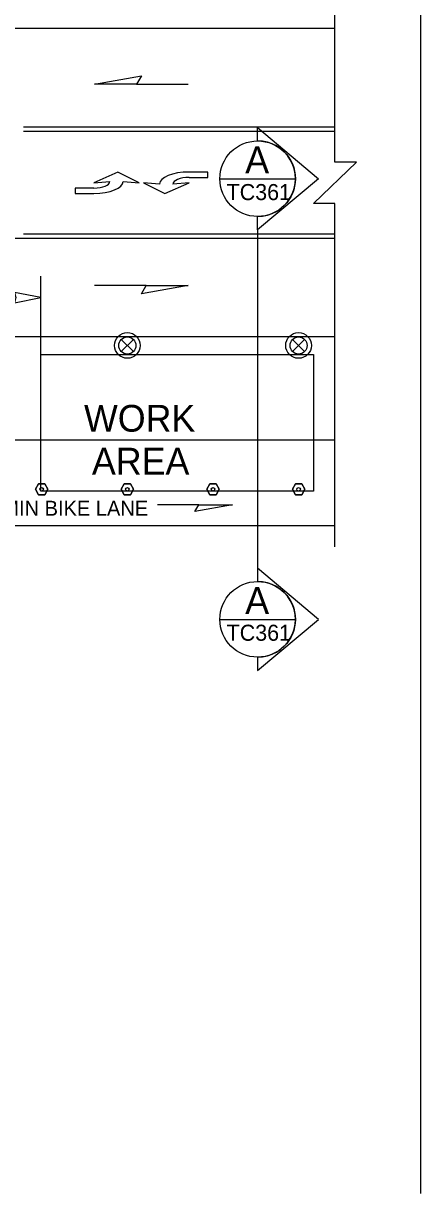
# Model space of a CAD drawing. Extents: x 99958 to 100176, y 99935 to 100011.
# Drawn here: x 100146.39 to 100147.875, y 99971.576 to 99975.948 of the extents above; entities that cross this region are included whole.
import ezdxf

# ---------------------------------------------------------------- set-up
doc = ezdxf.new("R2010")
doc.units = 0
for name, color, linetype in [('RD_ED_ShoulderPavedEdge', 7, 'Continuous'), ('RD_MK_LineEdgeYellow', 7, 'Continuous'), ('RD_MK_LineLane', 7, 'Continuous'), ('RD_MK_LineTwoWayLtTurn', 7, 'Continuous'), ('SH_TI_WZSectionCut', 7, 'Continuous'), ('TR_WZ_TrafficSafetyDrum', 7, 'Continuous'), ('TR_WZ_TubularMarker', 7, 'Continuous'), ('TR_WZ_WorkAreaLabel', 7, 'Continuous'), ('TR_WZ_WorkZoneDetails', 7, 'Continuous'), ('TR_WZ_WorkZoneTextCurrent', 7, 'Continuous')]:
    doc.layers.add(name, color=color, linetype=linetype)

msp = doc.modelspace()

# ---------------------------------------------------------------- linework, layer by layer
at = {"layer": 'RD_ED_ShoulderPavedEdge'}
msp.add_line((100144.6319, 99974.0725), (100147.555, 99974.0725), dxfattribs=at)
at = {"layer": 'RD_MK_LineEdgeYellow'}
msp.add_line((100144.8819, 99974.3925), (100147.555, 99974.3925), dxfattribs=at)
at = {"layer": 'RD_MK_LineLane'}
for points in [[(100147.555, 99975.9284), (100140.32, 99975.9284)], [(100147.555, 99974.7765), (100140.32, 99974.7765)]]:
    msp.add_lwpolyline(points, dxfattribs=at)
at = {"layer": 'RD_MK_LineTwoWayLtTurn'}
for p, q in [((100147.555, 99975.5604), (100146.3904, 99975.5604)), ((100147.555, 99975.1444), (100144.3495, 99975.1444))]:
    msp.add_line(p, q, dxfattribs=at)
for points in [[(100147.555, 99975.5445), (100146.3904, 99975.5445)], [(100147.555, 99975.1604), (100146.3904, 99975.1604)]]:
    msp.add_lwpolyline(points, dxfattribs=at)
at = {"layer": 'SH_TI_WZSectionCut'}
for p, q in [((100147.2657, 99975.5088), (100147.2657, 99975.5587)), ((100147.2657, 99975.5587), (100147.4938, 99975.3676)), ((100147.4938, 99975.3676), (100147.2657, 99975.1764)), ((100147.2657, 99975.1764), (100147.2657, 99975.2264)), ((100147.2657, 99975.1764), (100147.2657, 99973.9125)), ((100147.2657, 99973.9125), (100147.2657, 99973.8625)), ((100147.4939, 99973.7213), (100147.2657, 99973.9125)), ((100147.2657, 99973.5302), (100147.4939, 99973.7213)), ((100147.2657, 99973.5801), (100147.2657, 99973.5302))]:
    msp.add_line(p, q, dxfattribs=at)
for points in [[(100147.1245, 99975.3676), (100147.4069, 99975.3676)], [(100147.1245, 99973.7213), (100147.4069, 99973.7213)]]:
    msp.add_lwpolyline(points, dxfattribs=at)
for centre in [(100147.2657, 99975.3676), (100147.2657, 99973.7213)]:
    msp.add_circle(centre, 0.1412, dxfattribs=at)
for centre in [(100147.2657, 99975.3676), (100147.2657, 99973.7213)]:
    msp.add_arc(centre, 0.1412, 269.9978, 90.0022, dxfattribs=at)
at = {"layer": 'TR_WZ_TrafficSafetyDrum'}
for p, q in [((100146.7563, 99974.7671), (100146.8015, 99974.7218)), ((100146.8015, 99974.7671), (100146.7563, 99974.7218)), ((100147.3963, 99974.7671), (100147.4415, 99974.7218)), ((100147.4415, 99974.7671), (100147.3963, 99974.7218))]:
    msp.add_line(p, q, dxfattribs=at)
for centre, radius in [((100146.7789, 99974.7445), 0.048), ((100146.7789, 99974.7445), 0.048), ((100146.7789, 99974.7445), 0.032), ((100147.4189, 99974.7445), 0.048), ((100147.4189, 99974.7445), 0.048), ((100147.4189, 99974.7445), 0.032)]:
    msp.add_circle(centre, radius, dxfattribs=at)
at = {"layer": 'TR_WZ_TubularMarker'}
for points in [[(100146.4358, 99974.2071), (100146.4474, 99974.2271), (100146.4705, 99974.2271), (100146.482, 99974.2071), (100146.4705, 99974.1871), (100146.4474, 99974.1871)], [(100146.7558, 99974.2071), (100146.7674, 99974.2271), (100146.7905, 99974.2271), (100146.802, 99974.2071), (100146.7905, 99974.1871), (100146.7674, 99974.1871)], [(100147.0758, 99974.2071), (100147.0874, 99974.2271), (100147.1105, 99974.2271), (100147.122, 99974.2071), (100147.1105, 99974.1871), (100147.0874, 99974.1871)], [(100147.3958, 99974.2071), (100147.4074, 99974.2271), (100147.4305, 99974.2271), (100147.442, 99974.2071), (100147.4305, 99974.1871), (100147.4074, 99974.1871)]]:
    msp.add_lwpolyline(points, close=True, dxfattribs=at)
for points in [[(100146.4474, 99974.1871), (100146.4705, 99974.1871), (100146.482, 99974.2071), (100146.4705, 99974.2271), (100146.4474, 99974.2271), (100146.4358, 99974.2071), (100146.4474, 99974.1871)], [(100146.7674, 99974.1871), (100146.7905, 99974.1871), (100146.802, 99974.2071), (100146.7905, 99974.2271), (100146.7674, 99974.2271), (100146.7558, 99974.2071), (100146.7674, 99974.1871)], [(100147.0874, 99974.1871), (100147.1105, 99974.1871), (100147.122, 99974.2071), (100147.1105, 99974.2271), (100147.0874, 99974.2271), (100147.0758, 99974.2071), (100147.0874, 99974.1871)], [(100147.4074, 99974.1871), (100147.4305, 99974.1871), (100147.442, 99974.2071), (100147.4305, 99974.2271), (100147.4074, 99974.2271), (100147.3958, 99974.2071), (100147.4074, 99974.1871)]]:
    msp.add_lwpolyline(points, dxfattribs=at)
for centre in [(100146.4589, 99974.2071), (100146.7789, 99974.2071), (100147.0989, 99974.2071), (100147.4189, 99974.2071)]:
    msp.add_circle(centre, 0.00667, dxfattribs=at)
at = {"layer": 'TR_WZ_WorkZoneDetails'}
for p, q in [((100147.875, 99979.625), (100147.875, 99971.5759)), ((100146.8136, 99975.721), (100147.0065, 99975.721)), ((100146.4554, 99974.7125), (100146.4554, 99975.0036)), ((100146.8492, 99974.9684), (100146.6563, 99974.9684)), ((100147.0457, 99974.1488), (100146.8914, 99974.1488))]:
    msp.add_line(p, q, dxfattribs=at)
for points in [[(100147.555, 99973.9924), (100147.555, 99975.275), (100147.475, 99975.275), (100147.635, 99975.4299), (100147.555, 99975.4299), (100147.555, 99976.7125)], [(100146.7634, 99975.3574), (100146.8234, 99975.3525), (100146.7434, 99975.3925), (100146.6534, 99975.3525), (100146.7134, 99975.3574)], [(100147.0094, 99975.3724), (100147.0794, 99975.3724), (100147.0794, 99975.3925), (100147.0094, 99975.3924)], [(100146.6534, 99975.3325), (100146.5834, 99975.3325), (100146.5834, 99975.3124), (100146.6534, 99975.3125)], [(100146.8994, 99975.3475), (100146.8394, 99975.3524), (100146.9194, 99975.3124), (100147.0094, 99975.3524), (100146.9494, 99975.3475)]]:
    msp.add_lwpolyline(points, dxfattribs=at)
for points in [[(100146.6563, 99975.721), (100146.8314, 99975.7519), (100146.8136, 99975.721)], [(100146.4554, 99974.9236), (100146.3571, 99974.9429), (100146.3616, 99974.9236), (100146.3571, 99974.9044)], [(100147.0065, 99974.9684), (100146.8314, 99974.9376), (100146.8492, 99974.9684)], [(100146.4554, 99974.2004), (100146.4554, 99974.7114), (100147.475, 99974.7114), (100147.475, 99974.2004)], [(100147.1714, 99974.1488), (100147.0314, 99974.1241), (100147.0457, 99974.1488)]]:
    msp.add_lwpolyline(points, close=True, dxfattribs=at)
for centre, major_axis, ratio, start_param in [((100147.0094, 99975.3475), (-0.11, 0), 0.40879, 4.712524), ((100147.0094, 99975.3475), (-0.06, 0), 0.41611, 4.712518), ((100146.6534, 99975.3574), (0.06, 0), 0.41611, 4.712518), ((100146.6534, 99975.3574), (0.11, 0), 0.40879, 4.712524)]:
    msp.add_ellipse(centre, major_axis=major_axis, ratio=ratio, start_param=start_param, end_param=6.283185, dxfattribs=at)

# ---------------------------------------------------------------- texts
at = {"layer": 'SH_TI_WZSectionCut'}
for s, height, rotation, p in [('A', 0.1, 0.01, (100147.2195, 99975.3882)), ('TC361', 0.06, 360, (100147.1498, 99975.2876)), ('A', 0.1, 0.01, (100147.2195, 99973.7419)), ('TC361', 0.06, 360, (100147.1499, 99973.6413))]:
    msp.add_text(s, height=height, rotation=rotation, dxfattribs=at).set_placement(p)
at = {"layer": 'TR_WZ_WorkAreaLabel'}
for s, p in [('WORK', (100146.6169, 99974.4225)), ('AREA', (100146.6465, 99974.2624))]:
    msp.add_text(s, height=0.1, dxfattribs=at).set_placement(p)
at = {"layer": 'TR_WZ_WorkZoneTextCurrent'}
msp.add_text("4' MIN BIKE LANE", height=0.056, dxfattribs=at).set_placement((100146.2349, 99974.1084))

doc.saveas('drawing.dxf')
